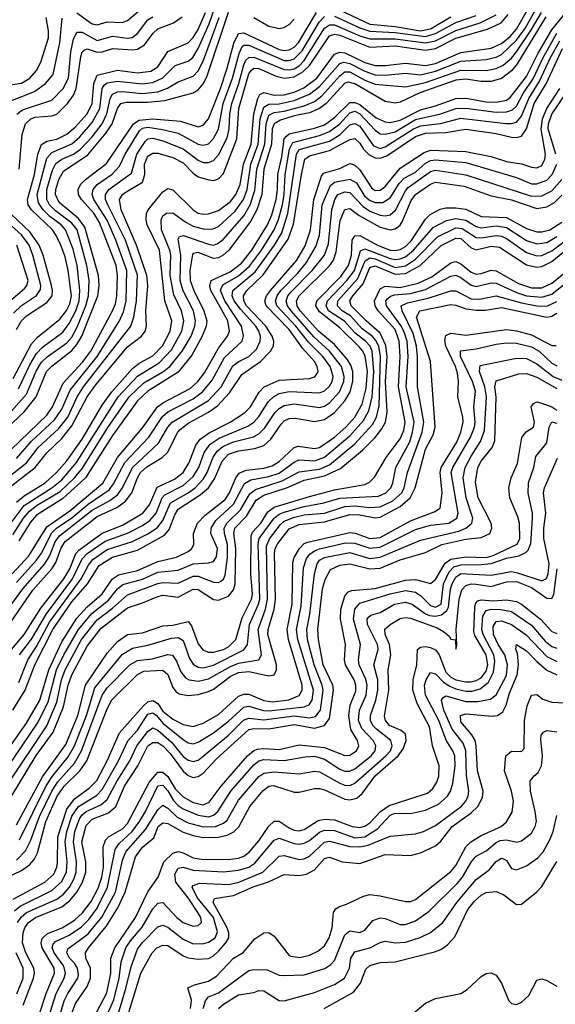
# Model space of a CAD drawing. Header units: inches. Extents: x 501365 to 657855, y 482276 to 547543.
# Tile 631 of 656: x 612723 to 614844, y 504167 to 508062. Entities that reach past the tile are written whole.
import ezdxf

# ---------------------------------------------------------------- set-up
doc = ezdxf.new("R2010")
doc.units = ezdxf.units.IN
doc.header["$MEASUREMENT"] = 0
doc.layers.add('A6510', color=7, linetype='Continuous')

msp = doc.modelspace()

# ---------------------------------------------------------------- linework, layer by layer
at = {"layer": 'A6510', "color": 5}
for points, elevation in [([(612692.7, 505870), (612759.4, 505940.6), (612830, 506055.8), (612921, 506119), (613052.1, 506227.9), (613110.8, 506330), (613210, 506447.4), (613268.9, 506530), (613292.6, 506547.4), (613397.7, 506602.3), (613428.8, 506631.2), (613454.6, 506665.4), (613510, 506762.7), (613546, 506810), (613553.3, 506830), (613547, 506870), (613480.2, 506990), (613476.2, 507010), (613481.6, 507030), (613555.8, 507064.2), (613601.4, 507098.6), (613642.8, 507150), (613703.7, 507250), (613721.7, 507290), (613738.3, 507350), (613744.4, 507390), (613744.8, 507450), (613760.9, 507519.1), (613769.9, 507590), (613778.9, 507601.1), (613790.3, 507609.7), (613890, 507632.4), (613930, 507645.9), (613970, 507674.5), (614030, 507733.7), (614050, 507734.9), (614070, 507726.9), (614134.2, 507674.2), (614170, 507657.7), (614190, 507655.4), (614230, 507664), (614310, 507705.1), (614370, 507720.7), (614450, 507749.5), (614490, 507751.6), (614570, 507737.1), (614610, 507735), (614650, 507743.5), (614665.6, 507754.4), (614730, 507837.1), (614776, 507930), (614830, 508022), (614932.6, 508150)], 3080), ([(612670, 506044.9), (612740.4, 506139.6), (612850.8, 506210), (612890, 506242.2), (612947.5, 506310), (613113.6, 506570), (613190, 506652.2), (613275.7, 506704.3), (613323.7, 506756.4), (613364.8, 506830), (613373.4, 506870), (613363.7, 506910), (613333.1, 506973.1), (613319.4, 507050), (613322, 507130), (613318, 507150), (613284, 507230), (613282.7, 507270), (613290, 507286.3), (613304.1, 507295.9), (613330, 507297.4), (613380.8, 507260.8), (613410, 507245.5), (613450, 507234.2), (613487.1, 507232.9), (613510, 507244.2), (613576.2, 507303.8), (613608.6, 507350), (613623.1, 507390), (613638.5, 507490), (613667.5, 507570), (613674.7, 507670), (613690, 507715.9), (613710, 507728), (613750, 507728.9), (613810, 507742.3), (613870, 507766.8), (613910, 507797.3), (613990, 507889.1), (614006.5, 507893.5), (614030, 507888.6), (614090, 507857.8), (614130, 507844), (614170, 507842.5), (614250, 507849.8), (614310, 507843.7), (614370, 507857.9), (614470, 507897.6), (614570, 507904.6), (614610, 507914), (614630, 507923.9), (614690, 507980.3), (614725.1, 508030), (614770.6, 508109.4)], 3160), ([(612670, 506443.5), (612740.5, 506510), (612788.2, 506570), (612829.6, 506670.4), (612850, 506691.3), (612930, 506752.9), (612950, 506776.4), (612968.9, 506810), (613032.8, 506970), (613038.2, 507010), (613035.5, 507050), (612981.1, 507241.1), (612955.4, 507275.4), (612878.8, 507338.8), (612865.2, 507370), (612866.3, 507390), (612878.2, 507430), (612897, 507463), (612992.4, 507527.6), (613065.8, 507614.2), (613088.6, 507650), (613110, 507710.7), (613123, 507730), (613144.2, 507735.8), (613230, 507736.1), (613297.3, 507742.7), (613410, 507772.2), (613430, 507784.5), (613450, 507808.3), (613464, 507836), (613550, 508091.5)], 3320), ([(612690, 506362.1), (612830, 506497.5), (612853.5, 506530), (612895.8, 506624.2), (612972.4, 506707.6), (613004.5, 506750), (613090.3, 506909.7), (613102, 506938), (613108, 506970), (613110.5, 507050), (613105.5, 507090), (613039.1, 507259.1), (613016.1, 507296.1), (612967.7, 507350), (612955.7, 507370), (612954.6, 507390), (612964.2, 507410), (612984.2, 507430), (613067.4, 507492.6), (613174.3, 507650), (613195.5, 507664.5), (613249.4, 507669.4), (613360.1, 507660.1), (613430, 507637.5), (613450, 507644.8), (613470, 507670.1), (613517.6, 507790), (613545.1, 507870), (613570.7, 507969.3), (613590, 508007.3), (613610, 508010), (613750, 507943.9), (613770, 507939.9), (613790, 507942.4), (613810, 507953), (613827.7, 507972.3), (613898.4, 508090)], 3280), ([(612695.9, 506024.1), (612738.3, 506090), (612762, 506118), (612790, 506139.8), (612883.9, 506196.1), (612940.2, 506250), (612972.2, 506287.8), (613071.5, 506448.5), (613157.2, 506570), (613214.7, 506625.3), (613290, 506669.2), (613317.1, 506690), (613366.3, 506750), (613401.5, 506810), (613416.7, 506850), (613419.3, 506870), (613410.6, 506910), (613370, 506989.4), (613358.7, 507030), (613361, 507130), (613350, 507194.3), (613355.9, 507204.1), (613371.7, 507208.3), (613470, 507173.7), (613490, 507170.4), (613505.1, 507174.9), (613530, 507193.5), (613610, 507285.4), (613635.5, 507330), (613653.9, 507386.1), (613662.2, 507470), (613693.9, 507570), (613698.6, 507650), (613710, 507683.9), (613730, 507694.9), (613770, 507700.3), (613850, 507721.3), (613890, 507738.7), (613919.1, 507760.9), (613990, 507840.4), (614010, 507856.1), (614030, 507855.4), (614090, 507822), (614130, 507806.6), (614250, 507796.7), (614330, 507813.7), (614470, 507862.4), (614570, 507860.3), (614610, 507868.1), (614637.9, 507882.1), (614670, 507910), (614690, 507935.2), (614750, 508023.2), (614789.1, 508090.9)], 3140), ([(612697.5, 506642.5), (612770, 506779.4), (612793.8, 506806.2), (612882.4, 506877.6), (612908.9, 506911.1), (612921.9, 506938.1), (612927.8, 506970), (612915.7, 507070), (612903.6, 507123.6), (612886.1, 507170), (612868.2, 507208.2), (612852.4, 507230), (612770.2, 507310), (612757.2, 507330), (612753.7, 507350), (612781.4, 507450), (612794.4, 507530), (612810, 507567.9), (612830, 507581.6), (612870, 507589.8), (612910, 507608.5), (612943, 507637), (612990, 507689.1), (613009.8, 507730.2), (613017, 507810), (613030, 507842.3), (613110, 507861.6), (613190, 507851.8), (613242.1, 507857.9), (613270, 507876), (613310, 507935.7), (613390, 507970.7), (613410, 507991.3), (613430, 508022.4), (613458.9, 508090)], 3380), ([(612710, 506152.7), (612741.5, 506178.5), (612823.7, 506230), (612868.4, 506270), (612910, 506316.9), (612970, 506402.1), (613050, 506536.4), (613088.4, 506590), (613170, 506682.6), (613196.7, 506703.3), (613250, 506731.8), (613288.4, 506771.6), (613318.5, 506830), (613325.4, 506870), (613298.4, 506950), (613276.3, 507150), (613227.9, 507250), (613223.4, 507270), (613224.8, 507295.2), (613231.3, 507310), (613290, 507381), (613310, 507394.2), (613330, 507388.3), (613410, 507309.3), (613430, 507296.5), (613450, 507292.1), (613470, 507293.3), (613510, 507307.7), (613557.1, 507343), (613578.3, 507370), (613595.5, 507410), (613609.5, 507490), (613639.8, 507570), (613650.7, 507689.3), (613665.6, 507750), (613674.2, 507765.8), (613690, 507773.9), (613730, 507763.2), (613770, 507764.7), (613810, 507774.7), (613848.3, 507791.7), (613899.3, 507830), (613970, 507925), (613990, 507933.4), (614010, 507930.8), (614090, 507892.1), (614130, 507881), (614170, 507880.9), (614250, 507889.8), (614330, 507880.3), (614370, 507888.4), (614470, 507932.2), (614590, 507949.4), (614630, 507967.5), (614664.4, 507995.6), (614690, 508024.7), (614738.7, 508110)], 3180), ([(612718.4, 506601.6), (612762.8, 506697.2), (612790, 506741.6), (612813.7, 506766.3), (612893.6, 506826.4), (612919.5, 506860.5), (612945.1, 506910), (612958.4, 506950), (612961.5, 506990), (612951.3, 507090), (612934.4, 507154.4), (612905, 507230), (612887.4, 507250), (612843, 507283), (612815.5, 507310), (612797.2, 507337.2), (612792.5, 507370), (612830, 507513.6), (612850, 507536.6), (612930, 507571.1), (612961.1, 507598.9), (613010, 507655.1), (613039.8, 507710), (613049.2, 507790), (613057, 507803), (613070, 507812.5), (613110, 507819), (613210, 507808.1), (613250, 507812.9), (613290, 507831.2), (613339.2, 507880.8), (613390, 507897.3), (613408.2, 507911.8), (613430, 507948.1), (613473.9, 508046.1), (613495.1, 508110)], 3360), ([(612950, 508088.9), (613010, 508045.6), (613030, 508042.1), (613070, 508053.8), (613130, 508051.1), (613150, 508058.2), (613210.9, 508110)], 3460), ([(613970.1, 508110), (614110, 508044.3), (614210, 508035.5), (614310, 508018), (614350, 508025.5), (614430, 508073.6)], 3280), ([(612650, 506230.1), (612750, 506309), (612796.1, 506370), (612877.1, 506442.9), (612913.5, 506490), (612950.4, 506570), (612975.4, 506610), (613163.8, 506850), (613175, 506885), (613185.8, 506950), (613189.2, 507050.8), (613142.7, 507190), (613072.2, 507330), (613063.4, 507350), (613062.7, 507370), (613076.1, 507390), (613165.6, 507454.4), (613186.8, 507530), (613219.6, 507580.4), (613230, 507590.4), (613250, 507593.4), (613290, 507582.3), (613370, 507551.1), (613430, 507506.2), (613450, 507497), (613470, 507496.4), (613490, 507504.8), (613510, 507527), (613545.2, 507594.8), (613553.1, 507630), (613555.6, 507690), (613562.4, 507730), (613590.3, 507809.7), (613610, 507883.8), (613618.9, 507901.1), (613630, 507912.9), (613650, 507913.2), (613770, 507864.7), (613790, 507863.3), (613810, 507868), (613830, 507879.8), (613850, 507899.8), (613930, 508028.9), (613950, 508041.6), (613970, 508041.4), (614070, 507998), (614110, 507986.2), (614210, 507986.1), (614330, 507969.8), (614370, 507978.3), (614450, 508019.6), (614546.4, 508050), (614610, 508081.2)], 3240), ([(612670, 507801.1), (612730, 507811), (612763.1, 507830), (612790, 507860.6), (612806.4, 507893.6), (612837.1, 507990), (612837.7, 508017.7), (612827.6, 508070)], 3480), ([(612670, 506490), (612750, 506579.9), (612788.2, 506671.8), (612810, 506706.5), (612832.3, 506727.7), (612910, 506783.5), (612930, 506806.1), (612950, 506842.6), (612985.6, 506930), (612995.8, 506970), (612998.4, 507030), (612988.7, 507090), (612950.5, 507230), (612930, 507257.1), (612865.1, 507305.1), (612841.8, 507330), (612831.1, 507351.1), (612830.7, 507390), (612853, 507467), (612866.7, 507493.3), (612889.9, 507510), (612936.8, 507530), (612964.4, 507550), (613010, 507598.5), (613049.5, 507650), (613068.5, 507690), (613081.2, 507750), (613090, 507767.4), (613110, 507775.8), (613130, 507777.4), (613210, 507770), (613270, 507777), (613308.8, 507791.2), (613350, 507816.1), (613410, 507838.1), (613430, 507860.1), (613450, 507898.4), (613513.4, 508070)], 3340), ([(612674.5, 506205.5), (612784.8, 506290), (612830, 506347.8), (612890, 506404.9), (612930, 506454.8), (612990.8, 506570), (613023.3, 506616.7), (613150, 506767.7), (613205.1, 506810), (613219.6, 506830), (613224.9, 506850), (613222.8, 506910), (613230.8, 507009.2), (613225.9, 507050), (613186.2, 507170), (613124.9, 507310), (613117.8, 507350), (613129.9, 507370), (613141.3, 507378.7), (613210, 507419.7), (613218.6, 507450), (613216.8, 507490), (613230, 507522.1), (613250, 507533.6), (613270, 507533.7), (613330, 507516.5), (613370, 507495), (613410, 507454.5), (613430, 507440.4), (613472.3, 507427.7), (613490, 507426.1), (613510, 507432.1), (613530, 507452.8), (613582.6, 507590), (613591.3, 507710), (613630, 507847.9), (613639.2, 507860.8), (613650, 507870), (613670, 507868.1), (613738.2, 507838.2), (613770, 507829.9), (613810, 507836.3), (613844.1, 507855.9), (613870, 507880.8), (613950, 507998.5), (613970, 508004.8), (613990, 508001.1), (614110, 507953.7), (614210, 507958.5), (614330, 507941.6), (614370, 507948.5), (614450, 507989.3), (614575.6, 508024.4), (614629, 508050), (614657.6, 508082.4)], 3220), ([(612682.1, 507737.9), (612782.4, 507777.6), (612825.3, 507810), (612855.6, 507844.4), (612882, 507970), (612891.5, 508068.5)], 3460), ([(612710, 506325.4), (612770, 506394), (612861.5, 506478.5), (612890, 506521.1), (612923.2, 506596.8), (613030, 506730), (613118.3, 506870), (613133.9, 506906.1), (613144.7, 506950), (613147.5, 507070), (613104.2, 507190), (613069.1, 507269.1), (613016.8, 507350), (613009.9, 507370), (613013.6, 507390), (613030.3, 507409.7), (613088.7, 507451.3), (613118.2, 507481.8), (613140.1, 507530), (613197.7, 507622.3), (613210, 507632.7), (613230, 507637.1), (613287.9, 507627.9), (613350, 507612.4), (613430, 507569.5), (613450, 507565), (613470, 507571.4), (613490, 507591.5), (613510.7, 507629.3), (613528.5, 507730), (613565, 507830), (613591.6, 507928.4), (613604.5, 507955.5), (613610, 507960.7), (613630, 507961.2), (613770, 507900.8), (613790, 507900), (613810, 507907.1), (613841.6, 507938.4), (613908.6, 508051.4), (613930, 508075)], 3260), ([(612711.7, 507688.3), (612734.6, 507705.4), (612850, 507743.3), (612894.9, 507790), (612916.8, 507830), (612925.1, 507934.9), (612935.8, 507984.2), (612950, 508012.9), (612970, 508012.5), (613030, 507979.9), (613090, 507997.1), (613150, 507988.8), (613168.6, 507991.4), (613190, 508007.1), (613230, 508060.9), (613250, 508073.5)], 3440), ([(614806.8, 508073.2), (614692.4, 507887.6), (614670, 507859.7), (614630, 507828.6), (614590, 507817.2), (614550, 507817.7), (614490, 507827.2), (614450, 507822.4), (614307.9, 507772.1), (614230, 507735), (614210, 507731.6), (614170, 507737.8), (614050, 507808.6), (614025.4, 507814.6), (614010, 507810.8), (613936, 507730), (613910, 507710.2), (613870, 507693.4), (613810, 507681.6), (613755.6, 507664.4), (613730.4, 507649.6), (613723.3, 507630), (613720.1, 507570), (613690, 507470), (613682, 507370), (613661.4, 507310), (613636.3, 507263.7), (613550.7, 507150), (613529, 507130), (613510, 507120.2), (613490, 507116.9), (613430, 507140.5), (613410, 507137.3), (613407, 507133), (613396.5, 507070), (613398.5, 507030), (613412, 506990), (613452.1, 506910), (613463.5, 506870), (613461.3, 506850), (613445.8, 506810), (613404.8, 506735.2), (613350, 506667.7), (613230, 506592.7), (613190, 506554.6), (613090, 506417.6), (612983.7, 506250), (612893.1, 506166.9), (612790, 506102.5), (612765.6, 506074.4), (612719.5, 506000.5)], 3120), ([(612721.3, 507470), (612732.6, 507607.4), (612746.2, 507650), (612767.4, 507670), (612783.9, 507676.1), (612850, 507681), (612870, 507688.3), (612912.6, 507730), (612936.4, 507763.6), (612947.1, 507790), (612964.6, 507915.4), (612970, 507934.2), (612978.3, 507941.7), (612990, 507946.8), (613030, 507934), (613050, 507934.8), (613092.3, 507947.7), (613170, 507942.6), (613190, 507945.2), (613217.8, 507962.2), (613251.2, 508008.8), (613270, 508025.4), (613332.7, 508050), (613366.8, 508073.2)], 3420), ([(613650.4, 508070), (613710, 508035.8), (613750, 508026.6), (613769.2, 508030.8), (613790, 508042.5), (613810, 508063.3)], 3320), ([(613970, 508076.3), (614070, 508029.1), (614110, 508016.1), (614210, 508011.4), (614330, 507994.8), (614370, 508007.3), (614450, 508050.7), (614530, 508078.4)], 3260), ([(612710, 505836), (612790, 505923.5), (612809, 505951), (612850, 506032.5), (612869.5, 506050.5), (612930, 506090.9), (612994, 506146), (613077.4, 506202.6), (613094.5, 506225.5), (613139.6, 506310), (613234.4, 506410), (613288.3, 506491.7), (613310, 506511.2), (613410, 506561.8), (613447.2, 506590), (613484.7, 506635.3), (613534.4, 506725.6), (613604.1, 506790), (613608.9, 506811.1), (613601.5, 506850), (613535.4, 506950), (613518.8, 506990), (613521, 506999), (613527.6, 507012.4), (613590, 507048.9), (613633.6, 507086.4), (613680.8, 507150), (613730.3, 507230), (613747.9, 507272.1), (613763.4, 507330), (613770.4, 507370.4), (613774.6, 507450), (613790.7, 507549.3), (613804, 507576), (613910, 507603.7), (613950, 507619.5), (613990, 507650), (614030, 507693.2), (614050, 507699.6), (614070, 507689.8), (614130, 507625.2), (614150, 507610.7), (614170, 507608.4), (614210, 507618.8), (614290, 507666.5), (614390, 507689.1), (614450.1, 507709.9), (614490, 507712.4), (614610, 507695.6), (614650, 507697.3), (614674.3, 507705.7), (614690, 507719.6), (614716.4, 507770), (614756.9, 507830), (614794.2, 507910), (614850, 508008.9)], 3060), ([(612580.1, 505599.9), (612735.2, 505810), (612822.8, 505910), (612840.7, 505939.3), (612863.7, 505996.3), (612880.3, 506019.7), (613010, 506121.3), (613080, 506160), (613110, 506182.1), (613130, 506210), (613169.1, 506290.9), (613273.2, 506386.8), (613310, 506450), (613326.3, 506470), (613470, 506555.4), (613520.5, 506610), (613567.4, 506692.6), (613590.3, 506709.7), (613630.3, 506730), (613661.2, 506758.8), (613675.5, 506790), (613676, 506810), (613670.4, 506830), (613658.3, 506850), (613596.8, 506916.8), (613572.7, 506950), (613564.7, 506970), (613567.5, 506990), (613655.6, 507064.4), (613732.3, 507170), (613761.3, 507218.7), (613784.8, 507295.2), (613818.7, 507530), (613830, 507548.3), (613950, 507581.8), (613992.3, 507607.7), (614030, 507645.4), (614050, 507651.8), (614070, 507640.3), (614123.5, 507563.5), (614150, 507552.5), (614170, 507558.9), (614282.2, 507630), (614310, 507641.7), (614389.3, 507650.7), (614470, 507672.1), (614648.3, 507651.7), (614670, 507651.3), (614690, 507657), (614710, 507679.9), (614738.6, 507750), (614781.1, 507818.9), (614823.1, 507910), (614861.3, 507978.7)], 3040), ([(612590, 505538.6), (612775.4, 505804.6), (612851, 505890), (612866, 505914), (612887.7, 505972.3), (612902.9, 505997.1), (613030, 506096.2), (613107.4, 506132.6), (613142.5, 506157.4), (613166.9, 506190), (613188.9, 506250), (613201.3, 506270), (613226.8, 506293.2), (613286.9, 506330), (613308.2, 506350), (613349.2, 506430), (613359, 506441), (613392.8, 506467.2), (613471.2, 506508.8), (613506.2, 506533.8), (613554.2, 506585.8), (613602.3, 506657.7), (613676.5, 506710), (613716.3, 506750), (613728.1, 506771.9), (613729.6, 506790), (613723.3, 506810), (613697.2, 506850), (613620.7, 506930), (613610.3, 506950), (613609.1, 506970), (613622.2, 506990), (613687, 507053), (613786.3, 507193.6), (613806.6, 507253.4), (613838.3, 507450), (613852.6, 507510), (613870, 507522.7), (613950, 507544.5), (614030, 507588.4), (614050, 507591.5), (614070, 507573.5), (614084.4, 507550), (614106.9, 507526.9), (614130, 507515.8), (614150, 507514.5), (614176.5, 507523.5), (614290, 507599.9), (614330, 507613.2), (614410, 507615.7), (614490, 507628.2), (614610, 507612), (614670, 507596.8), (614690, 507595.7), (614710, 507600.9), (614729.6, 507630.4), (614759.8, 507730), (614808.8, 507811.2), (614872.7, 507947.3)], 3020), ([(612691, 505570), (612740.7, 505630), (612806.5, 505733.5), (612897.5, 505850), (612921.8, 505890), (612945.9, 505950), (612956.7, 505963.3), (613050, 506030.6), (613130, 506061.9), (613210.8, 506109.2), (613237.3, 506142.7), (613267.1, 506212.9), (613335.9, 506244.1), (613370, 506271.2), (613394.1, 506310), (613421.1, 506378.9), (613438.1, 506401.9), (613473.1, 506426.9), (613556.9, 506470), (613613.2, 506506.8), (613636.6, 506530), (613671.7, 506588.3), (613690.9, 506609.1), (613750, 506636.2), (613870, 506642.9), (613891, 506649), (613899.7, 506660.3), (613904.6, 506670), (613900.9, 506690), (613890.2, 506710), (613842.6, 506762.6), (613790, 506836.8), (613699.1, 506930), (613693.9, 506950), (613700.9, 506970), (613716.1, 506990), (613819.7, 507110), (613853.2, 507166.8), (613874.2, 507230), (613887.9, 507350), (613917.7, 507442.3), (613925.5, 507454.5), (613990, 507473.7), (614030, 507492.6), (614039.3, 507490), (614050, 507486.1), (614070, 507467.6), (614116.2, 507396.2), (614130, 507385.8), (614150, 507386.9), (614170, 507401.4), (614230, 507474), (614323.9, 507536.1), (614350, 507546.2), (614490, 507540.5), (614590, 507520.9), (614650, 507500.4), (614710, 507491.2), (614750, 507477.9), (614770, 507476.4), (614790, 507485.7), (614802.7, 507510), (614804.3, 507530), (614788.2, 507628.2), (614792.5, 507670), (614809.5, 507710.5), (614862.2, 507790)], 2980), ([(614846.3, 507530), (614816, 507630), (614816.6, 507650), (614830, 507688), (614885.8, 507770)], 2960), ([(612722.3, 505550), (612770, 505611.6), (612828.7, 505711.3), (612931.9, 505850), (612970.9, 505929.1), (612990, 505950), (613061.5, 505998.5), (613149.3, 506030.7), (613210, 506060.8), (613239, 506081), (613263.3, 506110), (613287, 506170), (613297.5, 506182.5), (613370, 506219.1), (613410, 506255.3), (613432.1, 506290), (613454.1, 506350), (613477.7, 506382.3), (613513.1, 506406.9), (613626, 506454), (613649.9, 506470), (613670, 506491.7), (613708.6, 506551.4), (613728.7, 506571.3), (613750, 506582.5), (613790, 506590.5), (613910, 506586.2), (613930, 506594.1), (613950, 506612.1), (613959.7, 506630), (613963.6, 506650), (613952.7, 506690), (613923.9, 506730), (613865.9, 506785.9), (613816, 506850), (613740.7, 506930), (613735.7, 506950), (613742, 506970), (613757.5, 506990), (613822.7, 507057.3), (613858.4, 507101.5), (613895.6, 507164.4), (613910.6, 507210), (613921.2, 507330), (613953.7, 507406.3), (613970, 507418.9), (614030, 507431.3), (614056.6, 507416.6), (614086.9, 507366.9), (614107.5, 507347.5), (614130, 507338.2), (614161.3, 507338.7), (614190, 507357.1), (614225.7, 507414.3), (614244.9, 507435.1), (614290, 507458.9), (614330, 507494.4), (614350, 507505), (614370, 507507.8), (614490, 507496.5), (614690, 507437.2), (614750, 507412.7), (614770, 507412), (614810, 507427.4), (614831.6, 507450), (614849.7, 507490)], 2960), ([(612720.1, 505439.9), (612755.7, 505530), (612790, 505582.9), (612841.2, 505678.8), (612967.1, 505850), (612995.4, 505904.6), (613013.1, 505926.9), (613070, 505965.5), (613170, 505997.9), (613230, 506027.4), (613267.6, 506052.4), (613290, 506080.9), (613319.6, 506150), (613390.8, 506190), (613417.4, 506210), (613450, 506243.7), (613465.7, 506270), (613489.3, 506330.7), (613505.2, 506354.8), (613526.9, 506373.1), (613570, 506391.8), (613648.4, 506411.6), (613670, 506423.5), (613693.3, 506446.7), (613733.5, 506506.5), (613750, 506523.8), (613770, 506535.8), (613810, 506542.2), (613910, 506528.1), (613930, 506533.5), (613950, 506545.9), (613988.9, 506590), (614006.3, 506630), (614008.3, 506650), (613997.5, 506690), (613950, 506750.7), (613887.3, 506807.3), (613797.9, 506910), (613782.9, 506930), (613777.6, 506950), (613784.6, 506970), (613796.3, 506983.7), (613880.8, 507070), (613930.5, 507130), (613945.2, 507174.8), (613959.4, 507310), (613970.9, 507350), (613983.1, 507370), (614010, 507381.1), (614030, 507378), (614082.7, 507322.7), (614110, 507304.9), (614150, 507288.5), (614170, 507285.8), (614189.7, 507290.3), (614211, 507309), (614250, 507384.4), (614261.7, 507398.3), (614350, 507460.7), (614370, 507466.4), (614490, 507447.6), (614750, 507364.1), (614790, 507365), (614830, 507384.9), (614870, 507430.1)], 2940), ([(612695.8, 505330), (612745, 505410), (612783.5, 505510), (612854.4, 505650), (612930, 505758.9), (612991, 505830), (613037.8, 505902.2), (613090, 505935.9), (613190, 505963.2), (613296.8, 506023.2), (613315.3, 506044.7), (613336.8, 506103.2), (613350, 506125), (613437.8, 506182.2), (613470.1, 506209.9), (613494.5, 506245.5), (613524.7, 506315.3), (613550, 506342.6), (613590, 506357), (613654.7, 506365.3), (613690, 506377.6), (613717.6, 506402.4), (613757.8, 506462.2), (613770, 506474.5), (613790, 506484.1), (613814.2, 506485.8), (613890, 506472.8), (613930, 506480.1), (613970, 506507.5), (614010, 506554.2), (614031.2, 506590), (614041.7, 506630), (614041.8, 506670), (614034.6, 506694.6), (614019.6, 506719.6), (613970, 506777.6), (613906.6, 506830), (613834.1, 506910), (613822, 506930), (613819.1, 506950), (613829.3, 506970), (613950, 507088.4), (613965.9, 507110), (613976.4, 507143.6), (613992.1, 507267.9), (614010, 507311.6), (614030, 507314.4), (614067.7, 507287.7), (614150, 507241), (614190, 507230.8), (614210, 507234.5), (614230, 507249.4), (614237.8, 507262.2), (614273.5, 507346.5), (614289.9, 507370), (614350, 507411.6), (614370, 507418.8), (614483.4, 507403.4), (614590, 507365.4), (614670, 507349.8), (614770, 507315.4), (614810, 507321.6), (614841, 507339), (614870, 507367.4)], 2920), ([(612650, 505137.3), (612750, 505279.2), (612803.1, 505370), (612838.2, 505490), (612890, 505601.2), (612950, 505693.8), (612990, 505739), (613049.1, 505790.9), (613090.4, 505849.6), (613114.1, 505865.9), (613190, 505882.4), (613270, 505919.1), (613343.8, 505936.2), (613390, 505957.9), (613405.3, 505970), (613412.2, 505987.8), (613411.8, 506030), (613427.6, 506070), (613457.8, 506102.2), (613536.2, 506163.8), (613553.4, 506190), (613579.2, 506250), (613592.5, 506267.5), (613620.2, 506279.8), (613690, 506287.2), (613722.5, 506297.5), (613750, 506314), (613810, 506369.5), (613825.1, 506374.9), (613890, 506365.8), (613910, 506369.8), (613970, 506410.5), (614014.4, 506450), (614050, 506490.1), (614078.7, 506541.3), (614095.5, 506604.5), (614099.9, 506670), (614090.7, 506730.7), (614082.2, 506750), (614067.6, 506767.6), (613990, 506842.7), (613910, 506905.6), (613896, 506930), (613900, 506950), (613994.2, 507045.8), (614025.2, 507090), (614036.3, 507130), (614039.3, 507190), (614050, 507207.3), (614070, 507207.7), (614140.1, 507170), (614190, 507150.4), (614210, 507148.4), (614230, 507153.3), (614250, 507164.2), (614273.6, 507186.4), (614330, 507273.4), (614348.5, 507291.5), (614387.7, 507312.3), (614410, 507317.4), (614450, 507318.1), (614490, 507311.8), (614550, 507282.8), (614650, 507279.5), (614730, 507236.3), (614770, 507222.9), (614790, 507222.1), (614821.4, 507230), (614870, 507260.4)], 2880), ([(612698.9, 506901.1), (612730, 506931.7), (612789.8, 506970.2), (612805.7, 506994.3), (612806.2, 507010), (612775.8, 507130), (612760.4, 507170), (612730, 507210.9), (612664.1, 507270)], 3440), ([(612670, 505095.7), (612796.5, 505283.5), (612836.3, 505363.7), (612869.3, 505490), (612897.5, 505550), (612956.4, 505650), (613010, 505714.7), (613074.5, 505765.5), (613110, 505810.1), (613131.9, 505828.1), (613210, 505849.2), (613270, 505876.1), (613350, 505883.8), (613410, 505909.3), (613470, 505913), (613490, 505918.5), (613502.5, 505937.5), (613506.4, 505970), (613479.4, 506030), (613481, 506050), (613499.1, 506080.9), (613570, 506145.8), (613613.5, 506226.5), (613638.8, 506241.1), (613710, 506254.4), (613750, 506268.5), (613810, 506311.4), (613830, 506320.5), (613890, 506317.3), (613930, 506331), (614030, 506416), (614084.1, 506475.9), (614105.6, 506514.4), (614118.3, 506570), (614124.6, 506670), (614119, 506750), (614110.5, 506770.5), (614092.7, 506790), (614050, 506823.2), (614008.9, 506868.9), (613946, 506910), (613936.6, 506930), (613941.6, 506950), (614018.3, 507030), (614048.1, 507070), (614072.9, 507147.1), (614090, 507156), (614190, 507117.3), (614210, 507112.7), (614230, 507115.4), (614250, 507124.4), (614282.1, 507150), (614360.2, 507239.8), (614412.8, 507267.2), (614450, 507276), (614488.8, 507268.8), (614530, 507243.5), (614550, 507238.8), (614610, 507246.7), (614650, 507239.6), (614730, 507188.1), (614770, 507175.3), (614810, 507181.1), (614850, 507203.8)], 2860), ([(612710, 506836.4), (612729.9, 506870), (612750.3, 506890), (612830, 506942.7), (612852, 506970), (612853.4, 506990), (612848.7, 507010), (612816, 507130), (612800.8, 507170), (612763.3, 507223.3), (612691.6, 507290)], 3420), ([(612670.3, 505029.7), (612830, 505269), (612870, 505362.6), (612888.6, 505450), (612903.7, 505490), (612967.4, 505610), (613030, 505688.4), (613090, 505733.4), (613150, 505786.7), (613270, 505831.4), (613290, 505835), (613350, 505833.1), (613410, 505861.2), (613430, 505861), (613490, 505837), (613510, 505835.6), (613519.3, 505840.7), (613530, 505848.5), (613536, 505864), (613545.7, 505934.3), (613545.7, 505985.7), (613533.6, 506030), (613533, 506050), (613542.6, 506070), (613597.4, 506122.6), (613634, 506186), (613656.9, 506203.1), (613762.8, 506237.2), (613830, 506272.9), (613910, 506283.3), (613950, 506300.6), (614050, 506384), (614119.3, 506460.7), (614136, 506490), (614146, 506534), (614151.3, 506730), (614145, 506770), (614133.3, 506793.3), (614118.3, 506810), (614079.2, 506839.2), (614032.2, 506890), (614000.2, 506910), (613981.4, 506930), (613982.3, 506950), (614061.7, 507038.3), (614091.5, 507108.5), (614110, 507119.2), (614130, 507116.4), (614210, 507081.7), (614250, 507087.7), (614290, 507114.4), (614376.7, 507203.3), (614450, 507238.7), (614475.2, 507235.2), (614530, 507200.3), (614550, 507198.5), (614610, 507208.6), (614630, 507205.6), (614650, 507196.3), (614730, 507140.3), (614770, 507128), (614790, 507128.9), (614830, 507147.5), (614945.6, 507234.4)], 2840), ([(612690, 504988.1), (612788.9, 505151.1), (612856.1, 505243.9), (612896.4, 505343.6), (612915.1, 505430), (612929.3, 505470), (612990, 505583.9), (613045.5, 505654.5), (613150, 505735.4), (613210, 505754.6), (613270, 505780.7), (613290, 505785.1), (613350, 505777.1), (613410, 505808.7), (613430, 505807.3), (613490, 505768.3), (613510, 505765.1), (613550, 505781.9), (613570, 505806.4), (613576.3, 505830), (613578.9, 505970), (613571.3, 506030), (613575, 506050), (613621.6, 506098.4), (613659.1, 506160.9), (613690, 506180.8), (613779.9, 506210), (613850, 506240.1), (613930, 506258), (613993.5, 506286.5), (614080.9, 506359.1), (614130, 506409.2), (614156.5, 506443.5), (614170.8, 506470), (614177.9, 506510), (614171.7, 506630), (614177.4, 506730), (614172.6, 506772.6), (614150, 506821.5), (614094.2, 506870), (614035.2, 506930), (614030.4, 506950), (614041.8, 506970), (614082.9, 507017.1), (614110, 507081), (614130, 507087.7), (614210, 507054.7), (614250, 507057.6), (614308.5, 507090), (614391.4, 507168.6), (614450, 507197.7), (614470, 507196.2), (614510, 507159.2), (614530, 507150.8), (614590, 507166.1), (614622.5, 507162.5), (614730, 507092), (614770, 507082.7), (614790, 507084.9), (614830, 507104.7), (614910, 507170.7)], 2820), ([(612688.1, 506951.9), (612741.7, 506998.3), (612751.5, 507010), (612756.4, 507030), (612711.8, 507170)], 3460), ([(612710, 504876.5), (612813.4, 505066.6), (612905.4, 505194.6), (612952.8, 505310), (612983.4, 505430), (613070, 505556.2), (613110, 505601.9), (613150, 505629.5), (613210, 505636.1), (613290, 505664.6), (613330, 505667.3), (613390, 505681.7), (613403.5, 505663.5), (613430, 505592.4), (613450, 505567.3), (613470, 505560.2), (613490, 505559.9), (613529.9, 505570), (613550, 505580.9), (613578.2, 505610), (613604.1, 505695.9), (613641.1, 505770), (613644.2, 505790), (613638.5, 505870), (613639.3, 506020.7), (613645.3, 506034.7), (613677.5, 506070), (613705.6, 506114.4), (613730, 506133.4), (613870, 506175.9), (613970, 506202.2), (614090, 506223.6), (614107.9, 506232.1), (614127.7, 506252.3), (614173.9, 506330), (614230, 506404.2), (614243.7, 506436.3), (614248.7, 506470), (614222.8, 506610), (614230, 506730), (614225.7, 506790), (614210, 506836.2), (614142.1, 506910), (614130.6, 506930), (614127.7, 506950), (614150, 506997.7), (614170, 507007.9), (614230, 507003), (614301, 507019), (614355, 507045), (614430, 507100.5), (614450, 507105.2), (614470, 507096.3), (614510, 507063), (614530, 507055.2), (614550, 507057.2), (614590, 507070.8), (614610, 507068.3), (614698.2, 507018.2), (614750, 507001), (614790, 507000.8), (614830, 507020.2), (614930, 507099.9)], 2780), ([(612722.5, 504817.5), (612828.2, 505031.8), (612852.9, 505070), (612914.7, 505145.3), (612940.1, 505190), (612987, 505310), (613021.1, 505418.9), (613130, 505552.5), (613170, 505576.3), (613230, 505587.2), (613324.3, 505615.7), (613350, 505617.3), (613370, 505606.1), (613395.5, 505535.5), (613410, 505512.5), (613430, 505500.7), (613450, 505498.6), (613490, 505509.1), (613611, 505569), (613624.6, 505590), (613632.7, 505670), (613669.1, 505750), (613673.9, 505770), (613667.5, 505990), (613670.7, 506009.3), (613730.1, 506089.9), (613750, 506106.3), (613770, 506114.2), (613850, 506136), (613927.3, 506150), (613990.8, 506169.2), (614143.5, 506176.5), (614172.4, 506190), (614192.2, 506210), (614200.6, 506230), (614212, 506290), (614267.5, 506392.5), (614278.8, 506430), (614284.3, 506470), (614252.8, 506610), (614261, 506730), (614256.8, 506790), (614244.4, 506830), (614232.4, 506852.4), (614175.6, 506930), (614173.3, 506950), (614180.7, 506959.3), (614191.3, 506968.7), (614206.7, 506973.3), (614270, 506979), (614330, 506995), (614430, 507046.9), (614450, 507050.7), (614470, 507042.6), (614510, 507011.4), (614530, 507006.1), (614590, 507020.8), (614610, 507019.1), (614690, 506982.2), (614730.2, 506970), (614790, 506963.7), (614830, 506976.5), (614950, 507072)], 2760), ([(612710, 504736.9), (612746.5, 504773.5), (612766.3, 504813.7), (612801.8, 504910), (612849.8, 505010), (612873.6, 505046.4), (612939.6, 505120.4), (612968.2, 505170), (613049.7, 505390.3), (613070, 505418.8), (613158.6, 505510), (613190, 505526.8), (613247, 505533), (613310, 505550.1), (613327.9, 505547.9), (613344.2, 505524.2), (613361.7, 505481.7), (613379, 505459), (613393.8, 505450), (613430, 505445.6), (613470, 505453.8), (613557.1, 505502.9), (613590, 505516.8), (613669.9, 505530.1), (613679.9, 505550), (613667.5, 505650), (613696, 505730), (613704.2, 505770), (613700.7, 505979.3), (613712.1, 506007.9), (613755.5, 506064.5), (613770, 506077.6), (613807.5, 506092.5), (613850, 506103.3), (613930, 506109.9), (614010, 506136), (614050, 506139.3), (614110, 506132.5), (614150, 506134.6), (614200.8, 506159.2), (614235.7, 506190), (614245.1, 506210), (614258.8, 506270), (614315.9, 506430), (614323.4, 506470), (614297.9, 506610), (614298.7, 506730), (614294.6, 506770), (614280.5, 506820.5), (614236.8, 506910), (614233.8, 506930), (614258.8, 506941.2), (614340.3, 506959.7), (614430, 506989.5), (614449.5, 506989.5), (614510, 506957.9), (614543.4, 506956.6), (614610, 506969.8), (614710, 506941.2), (614770.2, 506929.8), (614810, 506928.4), (614850, 506946.5)], 2740), ([(612610, 504639.6), (612730, 504695.7), (612761.6, 504718.4), (612780, 504740), (612793.3, 504766.7), (612827.1, 504890), (612871.6, 504990), (612899, 505030), (612961.6, 505090), (612988.5, 505130), (613070, 505336.1), (613088.3, 505371.7), (613190, 505471.8), (613215.2, 505484.8), (613290, 505489.1), (613310, 505472.1), (613330, 505420.7), (613343, 505403), (613355, 505395), (613390, 505388.9), (613430, 505392.6), (613470, 505403.8), (613490, 505413.5), (613556.2, 505463.8), (613590, 505480), (613630, 505483), (613710, 505465.9), (613730, 505470.1), (613739.3, 505490), (613739.6, 505510), (613706, 505630), (613706.6, 505650), (613730.5, 505730), (613736, 505770), (613731.5, 505950), (613734.6, 505970), (613744.7, 505990), (613790, 506048.2), (613830, 506064.9), (613930, 506075), (614030, 506104.2), (614070, 506103.2), (614130, 506091.5), (614150, 506094.6), (614230, 506136.3), (614269.7, 506170), (614288.2, 506210), (614330, 506362.5), (614360.1, 506419.9), (614367.5, 506450), (614349.2, 506710), (614294.7, 506885.3), (614306.9, 506910), (614430, 506934.9), (614450, 506932.8), (614490, 506918.4), (614530, 506912.7), (614566.7, 506913.3), (614630, 506923.5), (614810, 506885), (614830, 506888.8), (614850, 506900.3)], 2720), ([(612697.5, 504582.5), (612823.1, 504650), (612857.7, 504682.3), (612870, 504708.8), (612872.7, 504727.3), (612873.6, 504830), (612910, 504938.3), (612939.8, 504980.2), (612998.6, 505021.4), (613028.1, 505051.9), (613069.3, 505130), (613118.7, 505241.3), (613212.7, 505347.3), (613230, 505363.7), (613250, 505369), (613270, 505356.6), (613290, 505326.7), (613330, 505295.1), (613370, 505273.4), (613410, 505266.1), (613450, 505278.6), (613510, 505314), (613590, 505386.5), (613610, 505394.1), (613630, 505393.5), (613690, 505369), (613724, 505364), (613788.7, 505371.3), (613830, 505388.3), (613841.5, 505410), (613841.8, 505430), (613787.2, 505610), (613781.5, 505650), (613802.4, 505750), (613805.1, 505914.9), (613810, 505934.4), (613830.5, 505969.5), (613849.9, 505990), (613864.3, 505995.7), (614030, 506032.7), (614051.1, 506031.1), (614110, 506010.2), (614150, 506013.3), (614270, 506078.8), (614364.6, 506115.4), (614387.4, 506130), (614396.1, 506190), (614387.8, 506270), (614391.3, 506290), (614453.5, 506390), (614470.2, 506430), (614479, 506470), (614478.1, 506490), (614458.4, 506570), (614460.1, 506630), (614456, 506664), (614448.3, 506690), (614410, 506770), (614406.8, 506793.2), (614410, 506812.2), (614430, 506821.9), (614490, 506814.5), (614650, 506836.9), (614690, 506831.1), (614750, 506814.7), (614830, 506772.6), (614847.3, 506772.7)], 2680), ([(612703.2, 504536.8), (612724.4, 504555.6), (612850, 504617.2), (612890, 504652.7), (612908.5, 504691.5), (612911.1, 504730), (612903.2, 504810), (612909.8, 504850), (612930, 504911.8), (612956, 504950), (613026.7, 504993.3), (613050, 505017.1), (613113.9, 505130), (613151.1, 505208.9), (613190, 505252), (613230, 505315.2), (613250, 505319.3), (613264.8, 505310), (613290, 505279.5), (613370, 505214.3), (613390, 505201.5), (613410, 505197.6), (613430, 505204.1), (613490, 505240.9), (613550, 505287.5), (613610, 505342.2), (613630, 505346.4), (613688.9, 505328.9), (613710, 505328.5), (613850, 505343.4), (613868.9, 505351.1), (613881, 505370), (613885.7, 505410), (613823.7, 505610), (613819, 505650), (613837.7, 505742.3), (613846.9, 505893.1), (613859.2, 505930), (613872.2, 505947.8), (613890, 505961.2), (613910, 505968.3), (614012.4, 505992.4), (614050, 505991.5), (614110, 505970.8), (614150, 505975.9), (614290, 506045.5), (614350, 506062.2), (614422.6, 506070), (614453.7, 506090), (614459.4, 506110), (614431.4, 506270), (614438.2, 506290), (614508.1, 506410), (614523.7, 506450), (614526.2, 506470), (614521.2, 506530), (614528, 506592), (614516.3, 506630), (614468.6, 506730), (614468.7, 506751.3), (614530, 506759.3), (614610, 506778.6), (614650, 506783.3), (614690, 506781.8), (614750, 506767.5), (614779.2, 506750), (614830, 506703.7), (614850, 506692.2)], 2660), ([(612715, 504490), (612728.5, 504511.5), (612750, 504530), (612870, 504583.5), (612896.7, 504603.3), (612920.1, 504630), (612938, 504662), (612946.9, 504690), (612947.6, 504730), (612935.8, 504810), (612941.9, 504850), (612959.6, 504900.4), (612970, 504916.8), (612986.2, 504930), (613043.9, 504956.1), (613070, 504977.1), (613108.4, 505051.6), (613159, 505130), (613186.3, 505190), (613230, 505246.7), (613250, 505260.4), (613270, 505251.9), (613324, 505204), (613370, 505147.1), (613390, 505132.3), (613410, 505127.6), (613430, 505133.2), (613450, 505148.3), (613550, 505231.4), (613609.4, 505290.6), (613630, 505299.5), (613690, 505292.2), (613810, 505307.9), (613870, 505299.8), (613894.7, 505305.3), (613914.5, 505330), (613924.9, 505410), (613921, 505430), (613888.6, 505510), (613862.5, 505610), (613859.3, 505650), (613871.4, 505710), (613890.2, 505870), (613900.7, 505910), (613910, 505923.4), (613930, 505934.1), (614030, 505953.7), (614110, 505931), (614150, 505935.3), (614310, 506003.6), (614461.3, 506038.7), (614489.4, 506050.6), (614513.1, 506070), (614517.8, 506090), (614491, 506171), (614478.3, 506250), (614486.8, 506290), (614510, 506335.6), (614547.1, 506392.9), (614563.1, 506436.9), (614571.2, 506570), (614565.2, 506610), (614543.5, 506670), (614545.8, 506694.3), (614690, 506723.1), (614730, 506721.1), (614770, 506700.8), (614835.8, 506650), (614870, 506635.7)], 2640), ([(612736.4, 504163.6), (612777.2, 504270), (612781.3, 504290), (612778.9, 504310), (612746.8, 504370), (612734.7, 504410), (612736.9, 504450), (612743.9, 504470), (612757.9, 504490), (612785.4, 504510), (612890, 504552), (612922, 504578), (612949.3, 504610.7), (612971.3, 504650), (612985.2, 504690), (612984.6, 504730), (612969.5, 504810), (612986.2, 504873.7), (613010, 504899.5), (613075.3, 504924.7), (613104, 504950), (613138.3, 505030), (613191.5, 505110), (613230.8, 505189.2), (613250, 505203.1), (613270, 505202.1), (613290, 505189.8), (613318.8, 505158.8), (613370, 505088.9), (613390, 505071.9), (613410, 505064.7), (613430, 505067.8), (613450, 505081.3), (613502.3, 505137.7), (613630, 505254), (613650, 505258.3), (613710, 505256.6), (613810, 505274.2), (613890, 505259.6), (613930.5, 505269.5), (613950, 505297.2), (613965.8, 505410), (613963, 505430), (613924.9, 505510), (613906.2, 505610), (613903.7, 505650), (613922.2, 505810), (613932.3, 505847.7), (613953.5, 505886.5), (613990, 505904.1), (614029.8, 505909.8), (614110, 505890), (614150, 505892.6), (614230, 505925.5), (614330, 505953.6), (614394.5, 505985.5), (614490, 506006.5), (614550, 506013.2), (614584.3, 506030), (614592.9, 506050), (614589.2, 506070), (614537.9, 506170), (614527.3, 506232.7), (614537, 506290), (614550, 506315.2), (614593.7, 506370), (614604.7, 506395.3), (614609.2, 506570), (614604.5, 506610), (614610, 506633.7), (614699.7, 506660.3), (614730, 506662.1), (614770, 506648), (614850, 506602.5)], 2620), ([(612798.8, 504121.2), (612827.6, 504210), (612861.2, 504290), (612859.1, 504310), (612811.6, 504390), (612808.2, 504410), (612812.6, 504427.4), (612833.2, 504446.8), (612891.1, 504468.9), (612940.5, 504499.5), (612971.6, 504528.4), (613006.3, 504573.7), (613034, 504626), (613049, 504670), (613054.9, 504710), (613054.2, 504790), (613063.2, 504816.8), (613074.1, 504830), (613130, 504860.8), (613150, 504881.6), (613236.2, 505043.8), (613270, 505085.2), (613290, 505084.6), (613310, 505068.5), (613339, 505019), (613370, 504987.1), (613410, 504964.9), (613450, 504955.8), (613473.2, 504966.8), (613520.9, 505030), (613625.3, 505150), (613649.7, 505170.3), (613664.1, 505175.9), (613690, 505178.9), (613750, 505175.4), (613830, 505193.3), (613930, 505182.2), (614010, 505151.1), (614030, 505152.8), (614056.3, 505170), (614066.3, 505190), (614060.6, 505210), (614033.6, 505253.6), (614026, 505310), (614031.5, 505350), (614054.1, 505405.9), (614053.5, 505430), (614046.7, 505450), (614012.8, 505510), (614009.7, 505530), (614012.8, 505590), (613992.8, 505690), (613995.2, 505730), (614010, 505780.8), (614022.8, 505797.2), (614036.4, 505803.6), (614130, 505812.3), (614250, 505844.8), (614290, 505847.6), (614350, 505831.8), (614370, 505847.8), (614407.8, 505912.2), (614430, 505928.3), (614490, 505936.6), (614570, 505934.5), (614597.4, 505942.6), (614692.8, 505987.2), (614702.7, 506010), (614701.6, 506070), (614695.6, 506095.6), (614663.4, 506170), (614659.4, 506210), (614668.6, 506250), (614694, 506306), (614711.2, 506408.8), (614728.4, 506431.6), (614757.1, 506450), (614761.7, 506470), (614748, 506530), (614756.7, 506543.3), (614770, 506549.7), (614790, 506545.5), (614830, 506530.4), (614850, 506517.8)], 2580), ([(612836.3, 504110), (612866.9, 504210), (612899.6, 504270), (612905.1, 504290), (612897.4, 504317.4), (612859.7, 504370), (612851.6, 504390), (612855.4, 504404.6), (612865, 504415), (612919.4, 504440.6), (612967.2, 504472.8), (612997.2, 504502.8), (613030, 504546.9), (613071.4, 504630), (613100.7, 504779.3), (613117.4, 504802.6), (613167.8, 504850), (613197.6, 504890), (613221.7, 504930), (613270, 505030.7), (613290, 505034.1), (613310, 505011), (613332.6, 504972.6), (613350, 504953.6), (613370, 504940.3), (613430, 504914.8), (613470, 504909.2), (613490, 504915.5), (613507.8, 504930), (613559.5, 505010), (613650, 505113.7), (613670.4, 505129.6), (613690, 505135.7), (613770, 505131), (613853.6, 505146.4), (613890, 505148), (613930, 505136.5), (613990, 505096.9), (614010, 505088.7), (614030, 505089), (614050, 505099), (614114.3, 505150), (614129.9, 505170), (614132.6, 505190), (614123.1, 505210), (614077.9, 505257.9), (614065, 505290), (614068.6, 505330), (614095.2, 505390), (614098.4, 505430), (614093.1, 505453.1), (614066.6, 505510), (614064.2, 505530), (614072.9, 505590), (614044.7, 505690), (614050.6, 505730), (614070, 505753.2), (614190, 505791.2), (614250, 505803.4), (614290, 505797.5), (614310, 505784.1), (614350, 505745), (614370, 505737.8), (614391.2, 505750), (614401.3, 505830), (614422.8, 505877.2), (614442.1, 505897.8), (614470, 505905.5), (614550, 505906.2), (614590, 505911.2), (614650, 505931.3), (614699.4, 505940.6), (614726.4, 505953.6), (614736.5, 505963.5), (614746.9, 505990), (614753.2, 506090), (614752.9, 506110), (614735.6, 506190), (614738.1, 506230), (614758, 506290), (614766, 506334), (614810, 506388.6), (614819.5, 506450), (614829.3, 506470.7), (614850, 506465.6)], 2560), ([(612872.2, 504090), (612899.4, 504180.6), (612913.1, 504210), (612952.8, 504270), (612955.9, 504284.1), (612952.1, 504310), (612940.2, 504330), (612920.5, 504350), (612910.3, 504370), (612914.1, 504385.9), (612994.3, 504445.7), (613048.5, 504511.5), (613102.1, 504610), (613130, 504737.4), (613142.9, 504770), (613221.3, 504858.7), (613270, 504936.9), (613290, 504954.3), (613310, 504942.4), (613346.7, 504906.7), (613390, 504885.4), (613450, 504869), (613498.4, 504870), (613530, 504883.1), (613544.3, 504895.7), (613590, 504974.3), (613670, 505068.7), (613690, 505081.6), (613730, 505086.8), (613830, 505078.3), (613890, 505089.7), (613910, 505087), (613990, 505041.7), (614010, 505033.7), (614030, 505032.7), (614050, 505041.6), (614173.3, 505150), (614190.9, 505170), (614197.3, 505190), (614192, 505210), (614135.4, 505255.4), (614121.8, 505270), (614112.5, 505290), (614112.5, 505310), (614133.6, 505370), (614141.4, 505410), (614140.8, 505450), (614125.6, 505510), (614142.3, 505570), (614139.2, 505590), (614100.6, 505670), (614099.4, 505690), (614103.2, 505696.8), (614113.9, 505706.1), (614150, 505717.3), (614207.2, 505750), (614250, 505757.5), (614277.1, 505750), (614330, 505711.7), (614345.4, 505705.3), (614370, 505701.9), (614392.7, 505707.3), (614414.7, 505725.3), (614421.4, 505738.6), (614428.3, 505810), (614435.7, 505830), (614450, 505856.8), (614470, 505871.2), (614590, 505864.4), (614670, 505878.7), (614694.4, 505874.4), (614790, 505841.7), (614808.6, 505851.4), (614815.5, 505870), (614818.9, 505910), (614798.2, 506010), (614798.2, 506050), (614806.2, 506110), (614796.6, 506190), (614800.8, 506210), (614852.8, 506327.2)], 2540), ([(612875.9, 503990), (612944.3, 504170), (612990, 504237.5), (613004, 504270), (613002.9, 504310), (612985.6, 504350), (612984, 504370), (612995.3, 504390), (613065.7, 504474.3), (613112, 504548), (613140.8, 504610), (613181, 504750), (613210, 504788.8), (613254.8, 504825.2), (613271.5, 504870), (613290, 504884.3), (613310, 504882), (613370, 504848.3), (613410, 504834.2), (613450, 504827.3), (613510, 504827.7), (613544.4, 504835.6), (613570.9, 504849.1), (613590.7, 504869.3), (613634.9, 504950), (613687.2, 505012.8), (613710, 505030.1), (613727.4, 505032.6), (613810, 505006.3), (613830, 505005.6), (613890, 505020.1), (613910, 505020.2), (613930, 505015.4), (614010, 504978.7), (614030, 504975.2), (614058.2, 504981.8), (614078.7, 505001.3), (614130, 505071.2), (614221.8, 505150), (614241.9, 505178.1), (614253.8, 505210), (614250, 505235.8), (614233.1, 505250), (614187.6, 505270), (614170.9, 505290), (614167.3, 505307.3), (614185, 505410), (614182.6, 505490), (614191.9, 505550), (614187, 505590), (614169.7, 505630), (614168.7, 505651.3), (614190, 505669.7), (614230, 505692.8), (614250, 505697.2), (614270, 505693.9), (614376.3, 505656.3), (614401.4, 505641.4), (614423.2, 505623.2), (614430, 505611.3), (614448.9, 505608.9), (614450, 505571.3), (614454, 505586), (614451.3, 505650), (614463.7, 505770), (614473.5, 505806.5), (614490, 505823.4), (614510, 505829.9), (614530, 505829.2), (614590, 505819.9), (614650, 505838.2), (614690, 505838.9), (614750, 505816), (614810, 505773.6), (614830, 505772.7), (614838.2, 505790), (614851.1, 505890)], 2520), ([(613014.6, 504110), (613067.5, 504212.5), (613083.7, 504290), (613084, 504350), (613099.2, 504390), (613181.8, 504510), (613230, 504612.2), (613271.2, 504670), (613293.4, 504730), (613330, 504765.1), (613350, 504772), (613370, 504766.8), (613410, 504746.4), (613441.7, 504741.7), (613550, 504739.5), (613590, 504744.6), (613610, 504752.4), (613631.1, 504768.9), (613670, 504813.7), (613710, 504872.3), (613730, 504891.3), (613750, 504891.5), (613790, 504865.4), (613810, 504856.3), (613830, 504853.7), (613850, 504859.1), (613905.4, 504894.6), (613930, 504899.9), (613970, 504896.6), (614039.4, 504870), (614070, 504865.9), (614090, 504871.6), (614110, 504885.2), (614151, 504930), (614186, 504954), (614337.2, 505002.8), (614359.3, 505020.7), (614374.9, 505045.1), (614382.3, 505070), (614383.4, 505110), (614357.4, 505190), (614345.1, 505265.1), (614296.7, 505356.7), (614279.9, 505410), (614281.2, 505450), (614295.7, 505510), (614298.4, 505570), (614310, 505579.9), (614330, 505581.9), (614350, 505579), (614370, 505569.5), (614383.4, 505550), (614410, 505481.4), (614430, 505461.4), (614450, 505450.6), (614490, 505442.5), (614510, 505443.1), (614530, 505447.3), (614550, 505458.8), (614570, 505484.9), (614575.9, 505510), (614569.5, 505550), (614525.6, 505625.6), (614521.5, 505641.5), (614525, 505735), (614527.7, 505752.3), (614537.1, 505762.9), (614550, 505766.5), (614597.4, 505762.6), (614650, 505766.6), (614690, 505760.5), (614709.9, 505749.9), (614785.2, 505690), (614830, 505641.5), (614850, 505633.5)], 2480), ([(613053.2, 504090), (613095.2, 504184.8), (613117.2, 504270), (613125.1, 504334.9), (613144, 504390), (613161.4, 504418.6), (613207.4, 504472.6), (613250, 504545.2), (613270, 504566.7), (613290, 504569.1), (613345.4, 504510), (613370.8, 504490), (613410, 504476), (613430, 504479.1), (613443.2, 504490), (613440.9, 504510), (613428.3, 504530), (613390, 504588.1), (613341.4, 504650), (613337.9, 504682.1), (613350, 504705.1), (613370, 504709.1), (613410, 504697.3), (613530, 504691.5), (613590, 504697.3), (613630, 504710.1), (613654.5, 504725.5), (613730, 504816.7), (613750, 504824.4), (613810, 504802.5), (613830, 504799.8), (613850, 504804.1), (613870, 504814.8), (613910, 504847.8), (613930, 504856.1), (613970, 504853.9), (614050, 504825.4), (614090, 504828.8), (614139.3, 504860.7), (614190, 504915), (614210, 504922.8), (614270, 504921.8), (614330, 504934.7), (614381.1, 504958.9), (614416.7, 504990), (614429.3, 505010.7), (614438.3, 505041.7), (614446.6, 505110), (614445.5, 505150), (614438.4, 505170), (614411.2, 505211.2), (614382.7, 505290), (614330.2, 505390), (614326.2, 505430), (614332.4, 505450), (614350, 505479), (614370, 505474.5), (614401.3, 505441.3), (614425.5, 505425.5), (614450, 505414.5), (614490, 505405.3), (614514.4, 505405.6), (614545.7, 505414.3), (614578.6, 505441.4), (614599.6, 505480.4), (614604.9, 505524.9), (614599.8, 505550), (614557.9, 505630), (614552.9, 505650), (614557, 505703), (614570, 505725), (614590, 505729.4), (614628.5, 505728.5), (614670, 505721.1), (614750, 505666.5), (614803.6, 505603.6), (614830, 505582.6), (614850, 505575.8)], 2460), ([(613095.4, 504070), (613143.4, 504230), (613164.3, 504315.7), (613190, 504384.5), (613207.8, 504410), (613270, 504472.8), (613290, 504479.5), (613310, 504472.6), (613370, 504424.4), (613410, 504406.6), (613452.3, 504407.7), (613470, 504412.6), (613496.7, 504430), (613505.8, 504454.2), (613490, 504509.9), (613425.8, 504590), (613406.6, 504630), (613410, 504636.4), (613434.4, 504645.6), (613550, 504641.3), (613590.1, 504650.1), (613685.1, 504690), (613750, 504753.5), (613770, 504755.2), (613830, 504740.1), (613850, 504742.3), (613870, 504752.4), (613930, 504808.9), (613950, 504812.2), (614030, 504791.2), (614070, 504789.8), (614103.3, 504796.7), (614190, 504832), (614290, 504841.9), (614321.7, 504850), (614370, 504874.1), (614471.1, 504950), (614489.9, 504970), (614498.7, 504990), (614501.2, 505010), (614492.2, 505072.2), (614490, 505170), (614479.4, 505199.4), (614435.4, 505255.4), (614402.3, 505330), (614393.3, 505370), (614399.2, 505380.8), (614410, 505387.4), (614490, 505365), (614535.7, 505364.3), (614586.6, 505373.4), (614608.9, 505391.1), (614650, 505467.8), (614654.7, 505510), (614643.3, 505550), (614617.1, 505590), (614598.8, 505630), (614598.2, 505661.8), (614610, 505680.8), (614630, 505684.3), (614670, 505668.8), (614728.5, 505628.5), (614810, 505542.2), (614850, 505523.4)], 2440), ([(613154.2, 504130), (613202.2, 504290), (613247.2, 504370), (613266.3, 504390), (613290, 504400.7), (613310, 504399.1), (613370, 504358.3), (613390, 504350.4), (613430, 504345.1), (613470, 504348.7), (613490, 504358.7), (613510, 504377.3), (613539.9, 504410), (613551.1, 504430), (613551.5, 504450), (613544.9, 504470), (613489.3, 504570), (613494.4, 504585.6), (613570, 504597.2), (613647.7, 504632.3), (613708.8, 504651.2), (613770, 504679.9), (613830, 504676.9), (613858, 504682), (613890, 504699.1), (613930, 504743.9), (613950, 504749.1), (613999.3, 504730), (614070, 504723.8), (614170, 504759.2), (614270, 504755.3), (614310, 504766.5), (614370, 504794), (614390, 504811.7), (614435.1, 504870), (614510, 504923.9), (614537, 504950), (614555.6, 504984.4), (614558.6, 505010), (614535.6, 505090), (614530.8, 505190), (614526.1, 505210), (614513.4, 505233.4), (614470, 505283.8), (614467.9, 505310), (614490, 505315.6), (614593.6, 505306.4), (614615.4, 505310), (614635.7, 505324.3), (614649.4, 505350), (614661.9, 505398.1), (614693.1, 505470), (614698.3, 505510), (614694.5, 505554.5), (614687.6, 505572.4), (614689.9, 505590.1), (614730, 505565.7), (614770, 505523.1), (614810, 505489), (614850, 505470.6)], 2420), ([(613399.4, 504150), (613403.2, 504183.2), (613388.4, 504231.6), (613415.6, 504244.4), (613470, 504258.2), (613502.1, 504277.9), (613570, 504349.1), (613608.3, 504371.7), (613654.5, 504425.5), (613690, 504449.7), (613710, 504450.9), (613730, 504435.9), (613790, 504359.6), (613797.1, 504357.1), (613832.4, 504352.4), (613870, 504361.9), (613903.3, 504376.7), (613930, 504398.9), (613948, 504430), (613959.6, 504470), (613965.6, 504530), (613975.1, 504544.9), (613986.9, 504553.1), (614017.5, 504562.5), (614084.9, 504595.1), (614110, 504600.8), (614150, 504596.6), (614250, 504573), (614270, 504574.1), (614290, 504582), (614430, 504692), (614450, 504716), (614489.6, 504790), (614509.8, 504810.2), (614550, 504835.2), (614629.8, 504870), (614650.9, 504889.1), (614672.4, 504927.6), (614677.8, 504970), (614670.6, 505010), (614642.9, 505090), (614648.4, 505150), (614670, 505167.8), (614710, 505166.4), (614720.6, 505179.4), (614722.1, 505290), (614732.9, 505347.1), (614750, 505390.1), (614770, 505392.3), (614794.2, 505374.3), (614830, 505362.1), (614880.3, 505359.7)], 2380), ([(613449.4, 504150), (613458.7, 504181.3), (613470, 504196.6), (613510, 504211.8), (613630, 504300.5), (613650, 504305.1), (613702.9, 504302.9), (613750, 504282.3), (613770, 504280.3), (613850, 504283.7), (613931.1, 504308.9), (613955.3, 504324.7), (613970, 504340.9), (614010, 504441.3), (614030, 504457.3), (614070, 504450.8), (614090, 504459.8), (614121.7, 504498.3), (614150, 504509.6), (614170, 504506.4), (614230, 504482.5), (614250, 504482.9), (614290, 504497), (614344.9, 504535.1), (614454.9, 504645.1), (614475.9, 504670), (614510.4, 504729.6), (614530, 504752.4), (614570, 504773.5), (614610, 504807.2), (614625.3, 504814.7), (614650, 504817.4), (614691.3, 504808.7), (614710, 504814.1), (614750, 504844.6), (614764.3, 504870), (614769, 504891), (614764.5, 504930), (614745.4, 505010), (614743.7, 505050), (614758, 505070), (614775.6, 505084.4), (614789.6, 505110.4), (614793.1, 505150), (614786.4, 505213.6), (614787.9, 505232.1), (614796.3, 505243.7), (614810, 505250.2), (614850, 505244.9)], 2360), ([(613510, 504150), (613530, 504168), (613590, 504204.4), (613650, 504213.6), (613670, 504221.5), (613690, 504219.8), (613750, 504182.2), (613770, 504181.2), (613890, 504213.1), (613970, 504245.5), (614009.4, 504270.6), (614029.3, 504310), (614033.5, 504350), (614050, 504374.7), (614110, 504390.1), (614150, 504411.5), (614170, 504417.2), (614210, 504410.1), (614250, 504412.8), (614308.3, 504431.7), (614350, 504451), (614397.8, 504490), (614453.7, 504570), (614530, 504661.1), (614581.6, 504698.4), (614610, 504731.4), (614630, 504745), (614640.9, 504740.9), (614650, 504736.1), (614670, 504704.7), (614690, 504698.7), (614730, 504714.1), (614774, 504746), (614795.1, 504770), (614822.4, 504817.6), (614834.9, 504850), (614850, 504914)], 2340), ([(613929, 504151), (614044.5, 504215.5), (614071.8, 504250), (614093.5, 504306.5), (614110, 504320.3), (614150, 504332.1), (614210, 504334.6), (614365.8, 504374.2), (614390, 504384.1), (614417.2, 504402.8), (614445.9, 504434.1), (614498, 504542), (614524.4, 504575.6), (614550, 504599.2), (614570, 504609.8), (614610, 504613.3), (614640, 504600), (614690, 504561.7), (614710, 504562.9), (614770, 504611.4), (614790, 504633.4), (614850, 504731.4)], 2320), ([(612712.2, 504207.8), (612736.6, 504270), (612737.2, 504310), (612709.8, 504370)], 2640), ([(614274.7, 504125.3), (614330, 504171.1), (614369.9, 504190.1), (614470, 504210.1), (614495.1, 504224.9), (614550, 504277.1), (614570, 504288.2), (614590, 504291.4), (614610, 504282.7), (614630, 504250.2), (614660, 504180.1), (614670, 504169.6), (614690, 504166), (614710, 504174.8), (614738.5, 504201.5), (614770, 504263.1), (614790, 504267.2), (614810, 504261.1), (614850, 504238.7)], 2280)]:
    msp.add_lwpolyline(points, dxfattribs=dict(at, elevation=elevation))

doc.saveas('drawing.dxf')
